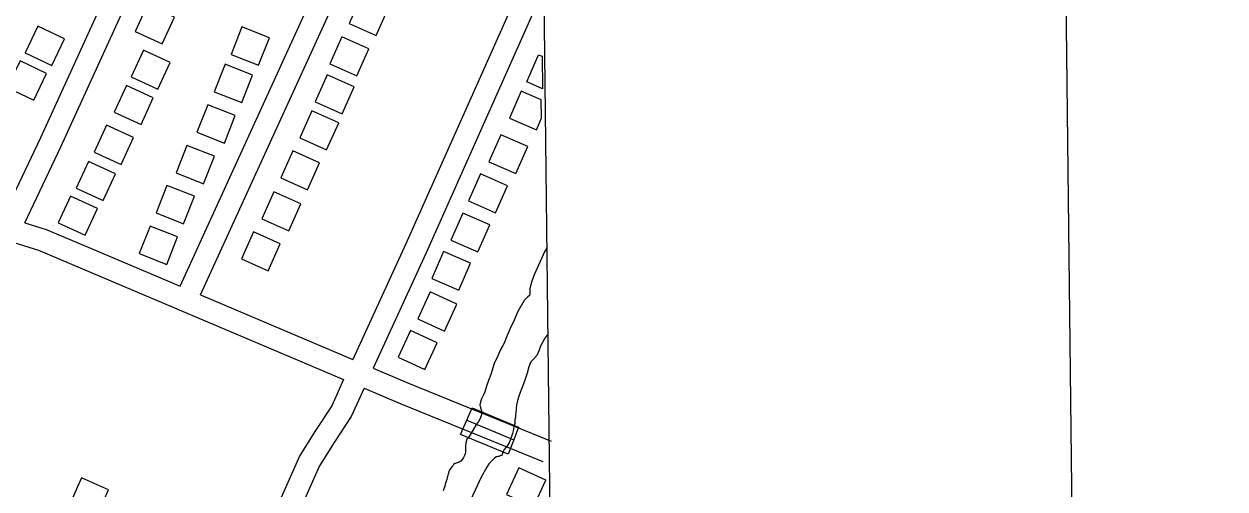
# Model space of a CAD drawing. Extents: x 3677843 to 3715951, y 511991 to 537744.
# Drawn here: x 3712899 to 3714528, y 531692 to 532323 of the extents above; entities that cross this region are included whole.
import ezdxf

# ---------------------------------------------------------------- set-up
doc = ezdxf.new("R2010")
doc.units = 0
for name, color, linetype in [('V-ANNO-SYMB', 7, 'Continuous'), ('V-BLDG-OTLN', 7, 'Continuous'), ('V-BRDG-OTLN', 7, 'Continuous'), ('V-GRID-FRAM', 7, 'Continuous'), ('V-ROAD-CNTR', 7, 'Continuous'), ('V-TOPO-SHOR', 7, 'Continuous')]:
    doc.layers.add(name, color=color, linetype=linetype)

msp = doc.modelspace()

# ---------------------------------------------------------------- linework, layer by layer
at = {"layer": 'V-ANNO-SYMB'}
msp.add_lwpolyline([(3681446.698, 513230.848), (3714527.715, 513610.977), (3714264.401, 536526.039), (3681183.384, 536145.91), (3681446.698, 513230.848)], dxfattribs=at)
at = {"layer": 'V-BLDG-OTLN'}
for p, q in [((3713601.9467571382, 532279.1434154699), (3713602.469756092, 532235.2285033)), ((3713601.012759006, 532195.1825833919), (3713600.714759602, 532220.1165335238))]:
    msp.add_line(p, q, dxfattribs=at)
for points in [[(3713356.389248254, 532360.22325331), (3713340.0892808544, 532323.695326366), (3713376.618207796, 532307.3953589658), (3713392.917175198, 532343.924285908)], [(3713066.825827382, 532349.06327563), (3713050.147860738, 532312.705348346), (3713086.504788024, 532296.027381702), (3713103.1827546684, 532332.385308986)], [(3712936.905087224, 532266.790440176), (3712954.1710526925, 532302.872368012), (3712918.089124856, 532320.137333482), (3712900.8231593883, 532284.0554056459)], [(3713217.3995262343, 532267.090439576), (3713232.02149699, 532304.3223651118), (3713194.7895714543, 532318.9443358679), (3713180.1676006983, 532281.7124103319)], [(3713330.184300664, 532305.461362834), (3713313.8843332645, 532268.93343589), (3713350.413260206, 532252.6334684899), (3713366.7122276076, 532289.162395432)], [(3712912.773135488, 532219.737534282), (3712930.039100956, 532255.819462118), (3712893.95717312, 532273.084427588), (3712876.691207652, 532237.0024997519)], [(3713061.2958384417, 532287.5543986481), (3713044.617871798, 532251.196471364), (3713080.9747990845, 532234.51850472), (3713097.652765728, 532270.876432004)], [(3713194.500572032, 532216.44854086), (3713209.1225427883, 532253.6804663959), (3713171.8906172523, 532268.3024371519), (3713157.268646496, 532231.070511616)], [(3713310.350340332, 532253.880465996), (3713294.0503729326, 532217.352539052), (3713330.5792998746, 532201.052571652), (3713346.878267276, 532237.5814985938)], [(3713038.323884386, 532239.570494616), (3713021.645917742, 532203.2125673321), (3713058.002845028, 532186.534600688), (3713074.6808116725, 532222.892527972)], [(3713171.0546189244, 532161.4406508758), (3713185.6765896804, 532198.672576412), (3713148.444664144, 532213.2945471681), (3713133.822693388, 532176.0626216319)], [(3713289.4883820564, 532205.2145633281), (3713273.188414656, 532168.686636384), (3713309.717341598, 532152.386668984), (3713326.016309, 532188.9155959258)], [(3713011.277938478, 532185.6476024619), (3712994.599971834, 532149.2896751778), (3713030.9568991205, 532132.6117085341), (3713047.634865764, 532168.969635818)], [(3713545.67086969, 532172.6696284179), (3713529.59090185, 532136.0437016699), (3713566.2158286, 532119.96373383), (3713582.2967964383, 532156.5886605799)], [(3713142.8996752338, 532106.2647612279), (3713157.5216459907, 532143.4966867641), (3713120.2897204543, 532158.1186575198), (3713105.6677496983, 532120.8867319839)], [(3713263.675433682, 532150.8446720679), (3713247.375466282, 532114.3167451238), (3713283.904393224, 532098.016777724), (3713300.2033606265, 532134.545704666)], [(3712986.978987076, 532136.5787006), (3712970.3010204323, 532100.2207733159), (3713006.657947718, 532083.5428066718), (3713023.335914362, 532119.9007339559)], [(3713518.12592478, 532119.5717346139), (3713502.0459569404, 532082.9458078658), (3713538.67088369, 532066.865840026), (3713554.7518515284, 532103.4907667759)], [(3713115.77672948, 532052.1048695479), (3713130.3987002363, 532089.3367950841), (3713093.1667747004, 532103.9587658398), (3713078.5448039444, 532066.7268403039)], [(3713238.1824846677, 532095.190783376), (3713221.8825172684, 532058.662856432), (3713258.41144421, 532042.3628890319), (3713274.710411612, 532078.891815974)], [(3712962.540035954, 532089.5307946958), (3712945.86206931, 532053.1728674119), (3712982.2189965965, 532036.4949007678), (3712998.89696324, 532072.8528280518)], [(3713494.212972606, 532066.510840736), (3713478.133004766, 532029.8849139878), (3713514.757931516, 532013.804946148), (3713530.838899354, 532050.4298728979)], [(3713092.843775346, 531996.8589800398), (3713107.4657461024, 532034.090905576), (3713070.2338205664, 532048.7128763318), (3713055.61184981, 532011.4809507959)], [(3713210.339540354, 532041.0758916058), (3713194.039572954, 532004.5479646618), (3713230.568499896, 531988.247997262), (3713246.867467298, 532024.7769242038)], [(3713468.198024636, 532014.52394471), (3713452.118056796, 531977.898017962), (3713488.742983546, 531961.818050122), (3713504.823951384, 531998.442976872)], [(3713449.9500611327, 531959.48905478), (3713433.272094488, 531923.131127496), (3713469.6290217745, 531906.453160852), (3713486.306988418, 531942.8110881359)], [(3713423.2461145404, 531907.2931591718), (3713406.568147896, 531870.9352318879), (3713442.925075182, 531854.257265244), (3713459.6030418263, 531890.615192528)], [(3713589.984781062, 531668.087637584), (3713606.758747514, 531704.39956496), (3713570.446820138, 531721.17453141), (3713553.6718536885, 531684.8626040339)], [(3712961.118038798, 531670.6056325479), (3712997.7099656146, 531654.44966486), (3713013.8669333, 531691.041591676), (3712977.2750064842, 531707.1975593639)]]:
    msp.add_lwpolyline(points, close=True, dxfattribs=at)
for points in [[(3713602.469756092, 532235.2285033), (3713581.0637989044, 532244.626484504), (3713597.143766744, 532281.252411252)], [(3713597.143766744, 532281.252411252), (3713601.9467571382, 532279.1434154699)], [(3713573.516813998, 532232.05850964), (3713557.436846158, 532195.4325828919), (3713594.061772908, 532179.352615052), (3713601.012759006, 532195.1825833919)], [(3713600.714759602, 532220.1165335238), (3713573.516813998, 532232.05850964)]]:
    msp.add_lwpolyline(points, dxfattribs=at)
at = {"layer": 'V-BRDG-OTLN'}
msp.add_line((3713499.699, 531785.627), (3713563.305, 531759.128), dxfattribs=at)
msp.add_lwpolyline([(3713491.355, 531766.248), (3713499.699, 531785.627), (3713506.887, 531802.326), (3713569.765, 531776.306), (3713563.305, 531759.128), (3713555.9080000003, 531739.454)], close=True, dxfattribs=at)
at = {"layer": 'V-GRID-FRAM'}
msp.add_lwpolyline([(3681899.5670000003, 535587.095), (3713561.245, 535950.915), (3713778.102, 517769.29000000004), (3682100.558, 517405.288), (3681899.5670000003, 535587.095)], dxfattribs=at)
at = {"layer": 'V-ROAD-CNTR'}
for points in [[(3712871.3422183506, 532062.1168495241), (3712922.258116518, 532169.1686354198), (3713155.427650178, 532680.5206127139), (3713331.0642989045, 533066.7148403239)], [(3712900.309160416, 532053.1748674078), (3712949.454062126, 532156.5026607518), (3713182.7295955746, 532668.0866375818), (3713358.395244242, 533054.3468650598)], [(3713110.9767390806, 531967.1850393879), (3713387.4061862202, 532572.3068291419), (3713561.60083783, 532962.38704898)], [(3713138.605683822, 531955.467062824), (3713414.7461315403, 532559.956853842), (3713591.95077713, 532956.7750602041)], [(3713597.249766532, 532429.5481146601), (3713417.1531267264, 532024.831924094), (3713345.2372705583, 531867.8302380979)], [(3713601.374758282, 532365.0282437), (3713444.495072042, 532012.485948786), (3713372.867215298, 531856.1112615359)], [(3712230.8094994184, 532316.3323410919), (3712648.1976646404, 532126.5417206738), (3712799.04736294, 532058.8368560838), (3712838.3812842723, 532040.8958919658), (3712919.1171228, 532015.9729418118), (3713332.738295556, 531840.54429267)], [(3712900.309160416, 532053.1748674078), (3712929.4251021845, 532044.1868853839), (3712986.258988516, 532020.0829335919)], [(3712986.258988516, 532020.0829335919), (3713110.9767390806, 531967.1860393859)], [(3713138.605683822, 531955.4680628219), (3713345.2362705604, 531867.8302380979)], [(3713372.8662153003, 531856.112261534), (3713420.804119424, 531835.7803021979), (3713613.9937330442, 531757.1294594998)], [(3713332.7392955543, 531840.54429267), (3713316.555327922, 531805.2123633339), (3713294.458372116, 531771.4164309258), (3713273.5274139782, 531737.7524982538), (3713213.09153485, 531602.2777692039), (3713185.578589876, 531541.8538900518)], [(3713360.3682402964, 531828.8263161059), (3713342.893275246, 531790.676392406), (3713319.7543215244, 531755.286463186), (3713300.089360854, 531723.6565264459), (3713240.4414801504, 531589.94979386), (3713027.273906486, 531121.777730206), (3712925.3801102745, 530892.675188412), (3712914.026132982, 530868.5852365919), (3712899.376162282, 530854.1412654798), (3712880.9961990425, 530841.562290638), (3712861.318238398, 530837.8662980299), (3712838.5542839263, 530840.4202929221), (3712815.809329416, 530847.162279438), (3712618.4907240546, 530928.7751162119)], [(3713360.3682402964, 531828.8263161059), (3713409.2901424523, 531808.076357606), (3713602.681755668, 531729.3435150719)]]:
    msp.add_lwpolyline(points, dxfattribs=at)
at = {"layer": 'V-TOPO-SHOR'}
for points in [[(3713608.135462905, 532019.5463441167), (3713605.2460000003, 532013.762), (3713591.037, 531982.79), (3713588.058, 531974.184), (3713586.134, 531967.966), (3713585.076, 531963.95), (3713584.973, 531960.221), (3713585.35, 531956.87), (3713584.582, 531954.576), (3713582.186, 531952.283), (3713580.079, 531950.661), (3713577.586, 531947.7930000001), (3713569.142, 531932.978), (3713562.421, 531917.968), (3713559.541, 531912.234), (3713557.045, 531906.977), (3713555.22, 531902.578), (3713553.106, 531897.2220000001), (3713550.704, 531891.008), (3713548.21, 531886.0380000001), (3713545.14, 531880.588), (3713541.683, 531873.037), (3713536.786, 531862.425), (3713532.264, 531847.4130000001), (3713528.997, 531839.573), (3713526.4990000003, 531831.827), (3713523.9960000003, 531823.889), (3713521.981, 531818.919), (3713519.771, 531814.522), (3713518.1410000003, 531810.696), (3713517.367, 531806.201), (3713518.413, 531802.181), (3713519.65, 531798.926), (3713520.123, 531795.672), (3713519.161, 531791.3690000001), (3713517.43, 531786.78), (3713515.511, 531783.7220000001), (3713512.7320000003, 531780.091), (3713503.137, 531763.553), (3713499.7830000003, 531759.828), (3713498.341, 531755.0480000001), (3713497.95, 531750.551), (3713497.943, 531746.629), (3713497.937, 531743.6630000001), (3713497.7430000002, 531741.2710000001), (3713496.7800000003, 531737.828), (3713495.437, 531735.152), (3713493.614, 531732.094), (3713491.697, 531729.8), (3713489.207, 531728.655), (3713486.622, 531727.8960000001), (3713483.943, 531727.037), (3713481.836, 531725.415), (3713480.7770000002, 531723.875)], [(3713609.5390907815, 531901.8640203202), (3713608.4020000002, 531900.632), (3713605.3340000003, 531897.003), (3713599.4790000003, 531886.009), (3713598.035, 531880.654), (3713594.867, 531873.387), (3713590.46, 531868.995), (3713586.3370000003, 531864.602), (3713583.935, 531858.099), (3713581.529, 531849.301), (3713578.162, 531838.303), (3713570.67, 531819.3740000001), (3713568.362, 531812.392), (3713567.109, 531806.367), (3713566.525, 531801.009), (3713566.134, 531795.557), (3713565.935, 531791.732), (3713565.644, 531789.053), (3713564.97, 531786.6630000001)], [(3713564.97, 531786.6630000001), (3713564.807, 531780.877), (3713563.6520000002, 531776.095), (3713562.494, 531771.123), (3713561.532, 531767.584), (3713559.895, 531762.134), (3713558.646, 531758.308), (3713557.014, 531754.964), (3713554.519, 531750.948), (3713552.506, 531748.367), (3713550.589, 531745.693), (3713549.631, 531744.069), (3713548.765, 531742.059), (3713547.708, 531738.906), (3713546.559, 531737.759), (3713545.1210000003, 531737.091), (3713543.0160000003, 531736.522), (3713541.773, 531736.331), (3713539.858, 531735.666), (3713537.654, 531734.328), (3713535.3540000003, 531732.42), (3713532.1920000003, 531729.268), (3713529.796, 531726.497), (3713526.728, 531722.005), (3713519.146, 531708.335)], [(3713474.799, 531712.878), (3713476.3370000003, 531717.465), (3713480.7770000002, 531723.875)], [(3713468.3540000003, 531690.212), (3713469.892, 531695.089), (3713471.911, 531701.784), (3713473.066, 531705.8), (3713473.839, 531709.339), (3713474.799, 531712.878)], [(3713519.146, 531708.335), (3713499.752, 531666.177)]]:
    msp.add_lwpolyline(points, dxfattribs=at)

doc.saveas('drawing.dxf')
